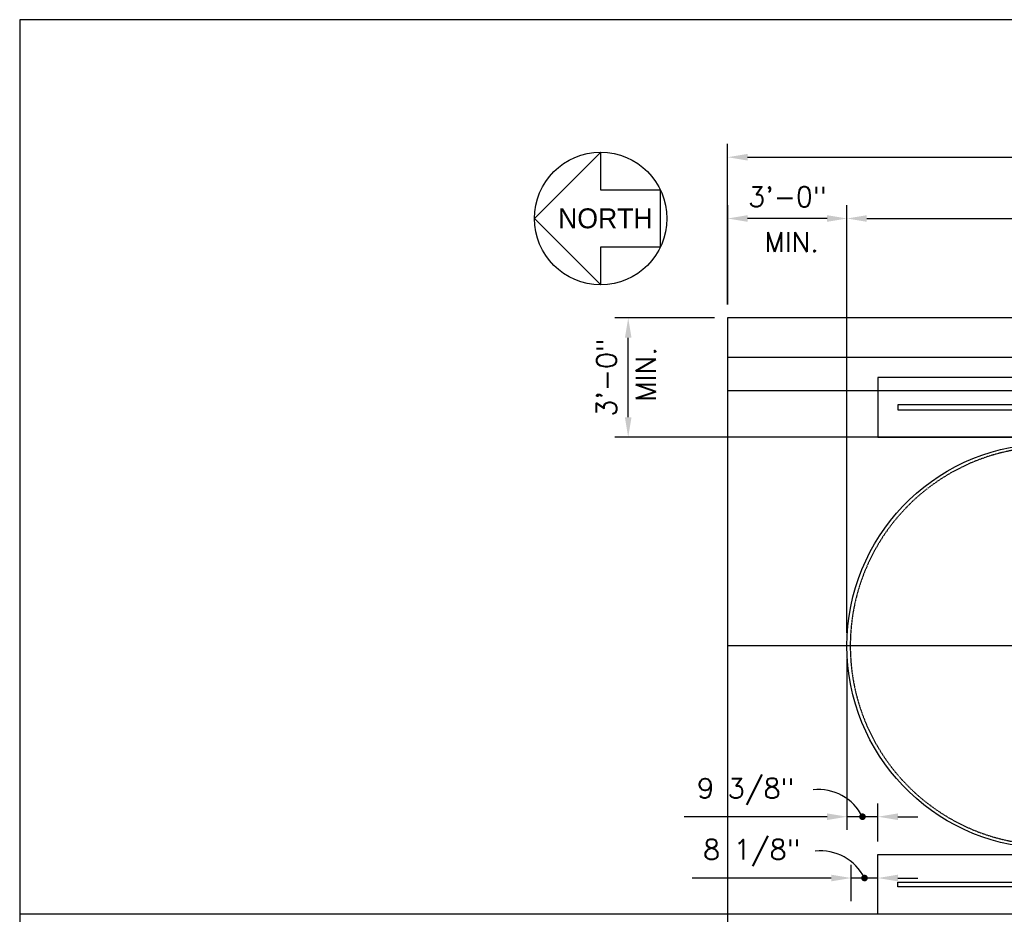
# Model space of a CAD drawing. Extents: x -169 to 6736, y -208 to 3022.
# Tile 535 of 656: x 5614 to 5911, y 1398 to 1668. Entities that reach past the tile are written whole.
import ezdxf

# ---------------------------------------------------------------- set-up
doc = ezdxf.new("R2010")
doc.units = 0
doc.header["$MEASUREMENT"] = 0
doc.header["$PDSIZE"] = 1
doc.linetypes.add('HIDDEN3', pattern=[0.1875, 0.125, -0.0625])
doc.linetypes.add('VAPOR', pattern=[0.375, 0.25, -0.125])
doc.layers.get('DEFPOINTS').update_dxf_attribs({"linetype": 'CONTINUOUS'})
for name, color, linetype in [('DIM', 3, 'CONTINUOUS'), ('FREEZE-LINES', 8, 'CONTINUOUS'), ('FREEZE-OUTLINE-TITLES', 60, 'CONTINUOUS'), ('NORTH', 5, 'CONTINUOUS'), ('PIPING-PRODUCT-PREMIUM', 5, 'CONTINUOUS'), ('PIPING-PRODUCT-REGULAR', 4, 'CONTINUOUS'), ('PIPING-VAPOR', 3, 'VAPOR'), ('TANK-ANCHOR', 4, 'CONTINUOUS'), ('TANK-SLAB', 6, 'CONTINUOUS'), ('TANK-UST', 5, 'CONTINUOUS')]:
    doc.layers.add(name, color=color, linetype=linetype)
doc.styles.add('SIMPLEX', font='simplex')
doc.styles.add('TANK-SLAB$0$S', font='SIMPFRAC.shx')
doc.styles.add('TANK-SLAB$0$SIMPLEX', font='simplex')
doc.dimstyles.new('DIM64', dxfattribs={"dimscale": 64, "dimtxt": 0.09375, "dimasz": 0.09375, "dimexe": 0.0625, "dimexo": 0.0625, "dimgap": 0.046875, "dimtad": 1, "dimdec": 4, "dimzin": 3, "dimdsep": 46, "dimlunit": 4, "dimtxsty": 'SIMPLEX', "dimcen": 0, "dimclrd": 256, "dimclre": 256, "dimclrt": 256, "dimadec": 0, "dimazin": 0, "dimtfac": 1, "dimtdec": 4, "dimtmove": 0, "dimatfit": 3, "dimfxl": 1, "dimfrac": 2, "dimtolj": 1, "dimtzin": 0, "dimarcsym": 0})

# ---------------------------------------------------------------- blocks, each defined once
blk = doc.blocks.new('*D89')
at = {"layer": 'DEFPOINTS', "color": 0, "transparency": 16777216}
for p in [(6443.91, 1626.52), (5827.15, 1578.02), (6443.91, 1578.02)]:
    blk.add_point(p, dxfattribs=at)
at = {"layer": 'DIM', "lineweight": -2, "transparency": 16777216}
for p, q in [((5827.15, 1582.02), (5827.15, 1630.52)), ((6443.91, 1582.02), (6443.91, 1630.52)), ((5833.15, 1626.52), (6437.91, 1626.52))]:
    blk.add_line(p, q, dxfattribs=at)
at = {"layer": 'DIM', "transparency": 16777216}
for points in [[(5833.15, 1627.52), (5833.15, 1625.52), (5827.15, 1626.52)], [(6437.91, 1627.52), (6437.91, 1625.52), (6443.91, 1626.52)]]:
    blk.add_solid(points, dxfattribs=at)
at = {"layer": 'DIM', "transparency": 16777216, "insert": (6135.53, 1634.09), "char_height": 6, "attachment_point": 5, "style": 'SIMPLEX'}
blk.add_mtext('\\A1;51\'-4 3/4" (F.V. TANK SLAB)', dxfattribs=at)
blk = doc.blocks.new('*D91')
at = {"layer": 'DEFPOINTS', "color": 0, "transparency": 16777216}
for p in [(5863.15, 1608.02), (6407.91, 1608.02), (6407.91, 1608.02)]:
    blk.add_point(p, dxfattribs=at)
at = {"layer": 'DIM', "lineweight": -2, "transparency": 16777216}
blk.add_line((5869.15, 1608.02), (6401.91, 1608.02), dxfattribs=at)
at = {"layer": 'DIM', "transparency": 16777216}
for points in [[(5869.15, 1609.02), (5869.15, 1607.02), (5863.15, 1608.02)], [(6401.91, 1609.02), (6401.91, 1607.02), (6407.91, 1608.02)]]:
    blk.add_solid(points, dxfattribs=at)
at = {"layer": 'DIM', "transparency": 16777216, "insert": (6135.53, 1615.59), "char_height": 6, "attachment_point": 5, "style": 'SIMPLEX'}
blk.add_mtext('\\A1;45\'-4 3/4" (F.V. TANK LENGTH)', dxfattribs=at)
blk = doc.blocks.new('*D95')
at = {"layer": 'DEFPOINTS', "color": 0, "transparency": 16777216}
for p in [(5827.16, 1608.02), (5827.16, 1578.02), (5863.15, 1479.02)]:
    blk.add_point(p, dxfattribs=at)
at = {"layer": 'DIM', "lineweight": -2, "transparency": 16777216}
for p, q in [((5827.16, 1582.02), (5827.16, 1612.02)), ((5863.15, 1483.02), (5863.15, 1612.02)), ((5857.15, 1608.02), (5833.16, 1608.02))]:
    blk.add_line(p, q, dxfattribs=at)
at = {"layer": 'DIM', "transparency": 16777216}
for points in [[(5833.16, 1609.02), (5833.16, 1607.02), (5827.16, 1608.02)], [(5857.15, 1609.02), (5857.15, 1607.02), (5863.15, 1608.02)]]:
    blk.add_solid(points, dxfattribs=at)
at = {"layer": 'DIM', "transparency": 16777216, "insert": (5845.16, 1614.59), "char_height": 6, "attachment_point": 5, "style": 'SIMPLEX'}
blk.add_mtext('\\A1;3\'-0"', dxfattribs=at)
blk = doc.blocks.new('*D96')
at = {"layer": 'DEFPOINTS', "color": 0, "transparency": 16777216}
for p in [(5797.15, 1578.02), (5827.16, 1578.02), (5926.9, 1542.02)]:
    blk.add_point(p, dxfattribs=at)
at = {"layer": 'DIM', "lineweight": -2, "transparency": 16777216}
for p, q in [((5823.16, 1578.02), (5793.15, 1578.02)), ((5797.15, 1548.02), (5797.15, 1572.02)), ((5922.9, 1542.02), (5793.15, 1542.02))]:
    blk.add_line(p, q, dxfattribs=at)
at = {"layer": 'DIM', "transparency": 16777216}
for points in [[(5796.15, 1572.02), (5798.15, 1572.02), (5797.15, 1578.02)], [(5796.15, 1548.02), (5798.15, 1548.02), (5797.15, 1542.02)]]:
    blk.add_solid(points, dxfattribs=at)
at = {"layer": 'DIM', "transparency": 16777216, "insert": (5790.58, 1560.02), "char_height": 6, "attachment_point": 5, "rotation": 90, "style": 'SIMPLEX'}
blk.add_mtext('\\A1;3\'-0"', dxfattribs=at)
blk = doc.blocks.new('*D85')
at = {"layer": 'DEFPOINTS', "color": 0, "transparency": 16777216}
for p in [(5863.15, 1479.02), (5872.51, 1427.47), (5872.51, 1416.02)]:
    blk.add_point(p, dxfattribs=at)
at = {"layer": 'DIM', "lineweight": -2, "transparency": 16777216}
for p, q in [((5863.15, 1475.02), (5863.15, 1423.47)), ((5872.51, 1420.02), (5872.51, 1431.47)), ((5857.15, 1427.47), (5814.01, 1427.47)), ((5872.51, 1427.47), (5863.15, 1427.47)), ((5878.51, 1427.47), (5884.51, 1427.47))]:
    blk.add_line(p, q, dxfattribs=at)
at = {"layer": 'DIM', "transparency": 16777216}
for points in [[(5857.15, 1428.47), (5857.15, 1426.47), (5863.15, 1427.47)], [(5878.51, 1428.47), (5878.51, 1426.47), (5872.51, 1427.47)]]:
    blk.add_solid(points, dxfattribs=at)
at = {"layer": 'DIM', "transparency": 16777216, "insert": (5832.58, 1435.05), "char_height": 6, "attachment_point": 5, "style": 'SIMPLEX'}
blk.add_mtext('\\A1;9 3/8"', dxfattribs=at)
blk = doc.blocks.new('*D84')
at = {"layer": 'DEFPOINTS', "color": 0, "transparency": 16777216}
for p in [(5864.4, 1408.97), (5864.4, 1398.02), (5872.51, 1398.02)]:
    blk.add_point(p, dxfattribs=at)
at = {"layer": 'DIM', "lineweight": -2, "transparency": 16777216}
for p, q in [((5864.4, 1402.02), (5864.4, 1412.97)), ((5872.51, 1402.02), (5872.51, 1412.97)), ((5858.4, 1408.97), (5816.4, 1408.97)), ((5872.51, 1408.97), (5864.4, 1408.97)), ((5878.51, 1408.97), (5884.51, 1408.97))]:
    blk.add_line(p, q, dxfattribs=at)
at = {"layer": 'DIM', "transparency": 16777216}
for points in [[(5858.4, 1409.97), (5858.4, 1407.97), (5864.4, 1408.97)], [(5878.51, 1409.97), (5878.51, 1407.97), (5872.51, 1408.97)]]:
    blk.add_solid(points, dxfattribs=at)
at = {"layer": 'DIM', "transparency": 16777216, "insert": (5834.4, 1416.55), "char_height": 6, "attachment_point": 5, "style": 'SIMPLEX'}
blk.add_mtext('\\A1;8 1/8"', dxfattribs=at)

msp = doc.modelspace()

# ---------------------------------------------------------------- linework, layer by layer
at = {"layer": 'DIM', "const_width": 1}
for points in [[(5867.33215, 1427.47364, 1), (5868.33215, 1427.47364, 1)], [(5867.95715, 1408.97364, 1), (5868.95715, 1408.97364, 1)]]:
    msp.add_lwpolyline(points, format="xyb", close=True, dxfattribs=at)
at = {"layer": 'DIM'}
for centre in [(5854.46116, 1420.67535), (5855.08616, 1402.17535)]:
    msp.add_arc(centre, 15, 26.9504208, 95.7970051, dxfattribs=at)
at = {"layer": 'FREEZE-LINES', "linetype": 'Continuous'}
msp.add_line((6657.53241, 1398.01839), (5613.53241, 1398.01839), dxfattribs=at)
at = {"layer": 'FREEZE-OUTLINE-TITLES', "linetype": 'Continuous'}
msp.add_lwpolyline([(6657.53241, 1668.02207), (5613.53241, 1668.02207), (5613.53241, 1128.01471), (6657.53241, 1128.01471)], close=True, dxfattribs=at)
at = {"layer": 'NORTH'}
msp.add_lwpolyline([(5806.9084, 1599.44696), (5806.9084, 1616.58982), (5788.83824, 1616.58982), (5788.83824, 1628.01839), (5768.83824, 1608.01839), (5788.83824, 1588.01839), (5788.83824, 1599.44696)], close=True, dxfattribs=at)
msp.add_circle((5788.83824, 1608.01839), 20, dxfattribs=at)
at = {"layer": 'PIPING-PRODUCT-PREMIUM'}
msp.add_line((6188.65499, 1566.01839), (5827.15422, 1566.01839), dxfattribs=at)
at = {"layer": 'PIPING-PRODUCT-REGULAR'}
msp.add_line((5939.7652, 1479.01916), (5827.15422, 1479.01916), dxfattribs=at)
at = {"layer": 'PIPING-VAPOR', "ltscale": 0.5}
msp.add_line((6173.15422, 1556.01839), (5827.15422, 1556.01839), dxfattribs=at)
at = {"layer": 'TANK-ANCHOR'}
for points in [[(6046.51007, 1560.01839), (5872.51007, 1560.01839), (5872.51007, 1542.01839), (6046.51007, 1542.01839)], [(6046.51007, 1398.01993), (5872.51007, 1398.01993), (5872.51007, 1416.01993), (6046.51007, 1416.01993)]]:
    msp.add_lwpolyline(points, close=True, dxfattribs=at)
at = {"layer": 'TANK-ANCHOR', "color": 7}
for points in [[(5914.51007, 1550.26839), (5914.51007, 1551.76839), (5878.51007, 1551.76839), (5878.51007, 1550.26839)], [(5914.51007, 1407.76993), (5914.51007, 1406.26993), (5878.51007, 1406.26993), (5878.51007, 1407.76993)]]:
    msp.add_lwpolyline(points, close=True, dxfattribs=at)
at = {"layer": 'TANK-SLAB'}
msp.add_lwpolyline([(6443.9106, 1218.01839), (6443.9106, 1578.01839), (5827.15422, 1578.01839), (5827.15422, 1218.01839)], close=True, dxfattribs=at)
at = {"layer": 'TANK-UST'}
msp.add_lwpolyline([(5921.36821, 1418.01839, -0.9543276), (5921.36821, 1540.01839)], format="xyb", dxfattribs=at)
at = {"layer": 'TANK-UST', "color": 2, "linetype": 'HIDDEN3'}
msp.add_lwpolyline([(5925.90422, 1539.01839), (5921.39167, 1539.01839, 0.9539575), (5921.39167, 1419.01839), (5925.90422, 1419.01839), (6021.15442, 1419.01839), (6120.17377, 1419.01839), (6345.17377, 1419.01839), (6349.66697, 1419.01839, 0.9539575), (6349.66697, 1539.01839), (6345.17377, 1539.01839), (6120.17377, 1539.01839), (6021.15442, 1539.01839)], format="xyb", close=True, dxfattribs=at)

# ---------------------------------------------------------------- texts
at = {"layer": 'DIM', "style": 'TANK-SLAB$0$SIMPLEX'}
msp.add_text('MIN.', height=6, dxfattribs=at).set_placement((5838.20336, 1597.93413))
msp.add_text('MIN.', height=6, rotation=90, dxfattribs=at).set_placement((5805.47488, 1552.74439))
at = {"layer": 'NORTH', "color": 4, "style": 'TANK-SLAB$0$S'}
msp.add_text('NORTH', height=6, rotation=360, dxfattribs=at).set_placement((5776.00003, 1605.07055))

# ---------------------------------------------------------------- dimensions: what is measured, and where the dimension line sits
at = {"layer": 'DIM'}
for base, p1, p2, text, picture, middle in [((6443.9106, 1626.51839), (5827.15422, 1578.01839), (6443.9106, 1578.01839), '<> (F.V. TANK SLAB)', '*D89', (6135.53241, 1634.08982)), ((6407.9106, 1608.01839), (5863.15422, 1608.01839), (6407.9106, 1608.01839), '<> (F.V. TANK LENGTH)', '*D91', (6135.53241, 1615.58982))]:
    dim = msp.add_linear_dim(base=base, p1=p1, p2=p2, text=text, dimstyle='DIM64', dxfattribs=at)
    dim.commit()
    dim.dimension.update_dxf_attribs({"geometry": picture, "text_midpoint": middle})
dim = msp.add_linear_dim(base=(5827.1604, 1608.01839), p1=(5863.15422, 1479.01839), p2=(5827.1604, 1578.01839), angle=180, dimstyle='DIM64', dxfattribs=at)
dim.commit()
dim.dimension.update_dxf_attribs({"geometry": '*D95', "text_midpoint": (5845.15731, 1614.58982)})
dim = msp.add_linear_dim(base=(5797.15422, 1578.01839), p1=(5926.90422, 1542.01839), p2=(5827.1604, 1578.01839), angle=90, text='3\'-0"', dimstyle='DIM64', dxfattribs=at)
dim.commit()
dim.dimension.update_dxf_attribs({"geometry": '*D96', "text_midpoint": (5790.5828, 1560.01839)})
dim = msp.add_linear_dim(base=(5872.510072, 1427.473641), p1=(5863.154224, 1479.018392), p2=(5872.510072, 1416.019927), dimstyle='DIM64', dxfattribs=at)
dim.commit()
dim.dimension.update_dxf_attribs({"geometry": '*D85', "text_midpoint": (5832.582795, 1427.473641), "dimtype": 160})
dim = msp.add_linear_dim(base=(5864.404224, 1408.973641), p1=(5872.510072, 1398.019927), p2=(5864.404224, 1398.018392), dimstyle='DIM64', dxfattribs=at)
dim.commit()
dim.dimension.update_dxf_attribs({"geometry": '*D84', "text_midpoint": (5834.404224, 1416.54507)})

doc.saveas('drawing.dxf')
